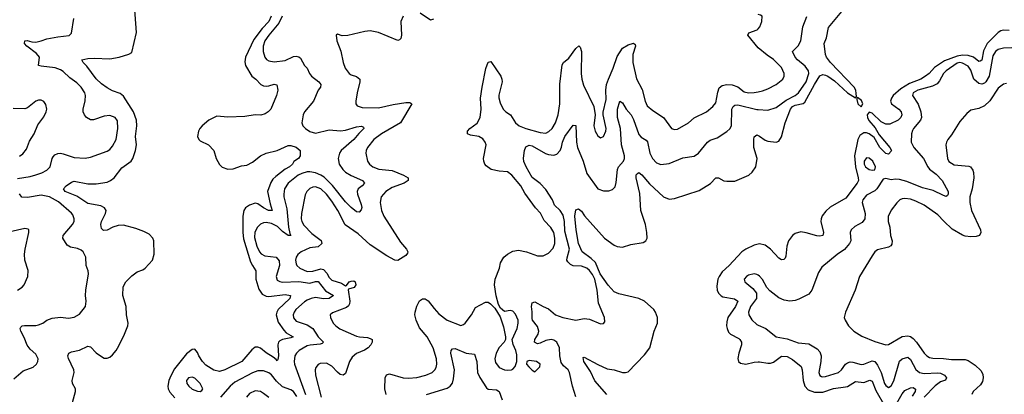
# Model space of a CAD drawing. Header units: inches. Extents: x 1839270 to 1929235, y 762242 to 910350.
# Tile 328 of 362: x 1904613 to 1911795, y 862210 to 864943. Entities that reach past the tile are written whole.
import ezdxf

# ---------------------------------------------------------------- set-up
doc = ezdxf.new("R2010")
doc.units = ezdxf.units.IN
doc.header["$MEASUREMENT"] = 0
doc.layers.add('B9806', color=7, linetype='Continuous')
doc.layers.add('B9816', color=7, linetype='Continuous')

msp = doc.modelspace()

# ---------------------------------------------------------------- linework, layer by layer
at = {"layer": 'B9806', "color": 5}
for points, elevation in [([(1904997.7, 862150), (1905018.9, 862230), (1905018.7, 862250), (1904998.3, 862290), (1904995.1, 862310), (1905009.8, 862370), (1905007.8, 862390), (1904969.5, 862470.5), (1904964.5, 862490), (1904972.3, 862510), (1904990, 862519.5), (1905050, 862533), (1905110, 862561.1), (1905130, 862556.4), (1905170, 862512.6), (1905210, 862486), (1905230, 862474.9), (1905250, 862473.6), (1905270, 862480.7), (1905290, 862497.2), (1905317.3, 862530), (1905337.1, 862562.9), (1905377.2, 862650), (1905401.6, 862710), (1905405, 862730), (1905391.3, 862790), (1905390.5, 862850.5), (1905365, 862930), (1905366.6, 862993.4), (1905386.9, 863030), (1905430, 863073.7), (1905470, 863103.6), (1905510, 863118.7), (1905528.7, 863131.3), (1905581.6, 863190), (1905593.1, 863233.1), (1905591.3, 863330), (1905583.6, 863350), (1905558.4, 863378.4), (1905519.1, 863399.1), (1905460.7, 863420.7), (1905370, 863445), (1905330, 863442.6), (1905292.4, 863430), (1905250, 863408.4), (1905225.2, 863405.2), (1905210, 863419.3), (1905205.7, 863450), (1905208.6, 863470), (1905238, 863530), (1905242.7, 863550), (1905231.2, 863570), (1905204.7, 863584.7), (1905110, 863603.2), (1905030, 863656.3), (1904944.2, 863690), (1904932.4, 863710), (1904951.1, 863730), (1904990, 863758.5), (1905010, 863765.1), (1905110, 863744.8), (1905170, 863745), (1905250, 863758.7), (1905275.4, 863770), (1905302, 863790), (1905358.1, 863861.9), (1905426.6, 863910), (1905438.5, 863930), (1905457.6, 863990), (1905464.8, 864030), (1905458, 864090), (1905468.2, 864170), (1905464.5, 864210), (1905442.3, 864270), (1905370, 864384.4), (1905344.5, 864404.5), (1905290, 864425.1), (1905250, 864446.4), (1905210, 864475.3), (1905170, 864511.7), (1905103, 864603), (1905076, 864630), (1905066.6, 864650), (1905110, 864659.5), (1905157.1, 864662.9), (1905270, 864657.3), (1905339, 864670), (1905410, 864692.4), (1905430, 864704.9), (1905464.4, 864850), (1905446.2, 865113.8)], 540), ([(1907630, 864946), (1907610, 864939.7), (1907535.1, 864990)], 580), ([(1904596.5, 863783.5), (1904690, 863798.9), (1904730, 863810.7), (1904774.3, 863825.7), (1904810, 863844.6), (1904835.5, 863870), (1904849.8, 863930), (1904857.3, 863942.7), (1904870, 863957.6), (1904890, 863967.2), (1904910, 863968.9), (1904930, 863964.4), (1905010, 863938.9), (1905090, 863933.7), (1905130, 863940.3), (1905250, 863983.2), (1905270, 863996.1), (1905290, 864019.6), (1905315.4, 864070), (1905329.1, 864150), (1905326.4, 864206.4), (1905310, 864230.8), (1905270, 864244.4), (1905230, 864239.8), (1905150, 864212.4), (1905130, 864212.8), (1905100.7, 864230), (1905084.7, 864250), (1905075.8, 864270), (1905075.4, 864290), (1905090, 864351.3), (1905092.7, 864390), (1905088.5, 864410), (1905062.3, 864450), (1905030, 864482.3), (1904979, 864519), (1904930, 864565.7), (1904910, 864577.2), (1904871.9, 864591.9), (1904770, 864603.1), (1904749.8, 864609.8), (1904756.5, 864670), (1904736.3, 864696.3), (1904664.8, 864750), (1904648.3, 864770), (1904649.5, 864790), (1904668.5, 864791.5), (1904701.1, 864781.1), (1904730, 864779.5), (1904770, 864788.8), (1904810, 864804.6), (1904890, 864819.3), (1904972.6, 864827.4), (1904990, 864846), (1905008, 864952)], 560), ([(1906447.5, 864970), (1906430.4, 864930), (1906382, 864878), (1906321.1, 864798.9), (1906260.3, 864670), (1906255.3, 864635.3), (1906260.5, 864610), (1906307.1, 864530), (1906334.6, 864510), (1906371.5, 864471.5), (1906390, 864461.6), (1906410, 864457.1), (1906430, 864459.7), (1906470, 864473.2), (1906488.5, 864468.5), (1906495.2, 864430), (1906486.3, 864390), (1906443.7, 864290), (1906425.3, 864270), (1906403.7, 864256.3), (1906372.7, 864247.3), (1906330, 864248.6), (1906256, 864236), (1906132, 864232), (1906050, 864239.8), (1905991.8, 864210), (1905944.4, 864170), (1905927.2, 864150), (1905918, 864130), (1905910.3, 864090.3), (1905918.4, 864070), (1905930, 864058.4), (1905990.2, 864030.2), (1906028.4, 863990), (1906046.2, 863930), (1906070, 863886.3), (1906090, 863868), (1906130, 863852.1), (1906170, 863854.5), (1906230, 863876), (1906270, 863881.8), (1906310, 863902.9), (1906370, 863951.2), (1906410, 863968.9), (1906490, 863987.8), (1906570, 864024.6), (1906590, 864026), (1906630, 864013.5), (1906658.4, 863990), (1906659.1, 863950), (1906647.3, 863930), (1906611.8, 863908.2), (1906601.7, 863890), (1906581.3, 863870), (1906550, 863852), (1906480.6, 863799.4), (1906460.4, 863779.6), (1906445.4, 863754.6), (1906420.4, 863690), (1906439.1, 863599.1), (1906454.9, 863550), (1906428.6, 863550), (1906390, 863569.9), (1906350, 863600.6), (1906330, 863603.7), (1906290, 863589.8), (1906260.2, 863570), (1906246.6, 863550), (1906240.9, 863510), (1906240.8, 863390), (1906245.4, 863345.4), (1906297.2, 863177.2), (1906310, 863148.9), (1906336.2, 863110), (1906335.4, 863050), (1906357.6, 862977.6), (1906381.5, 862941.5), (1906410, 862926.1), (1906430, 862924.8), (1906550, 862939.6), (1906588.7, 862930), (1906582.2, 862910), (1906498.3, 862830), (1906487.6, 862810), (1906483.5, 862790), (1906497.1, 862737.1), (1906538.6, 862678.6), (1906557.7, 862657.7), (1906608.4, 862630), (1906590, 862621.6), (1906530, 862610.6), (1906510, 862600.7), (1906500.6, 862590), (1906494.8, 862570), (1906501.3, 862490), (1906496.3, 862463.7), (1906490, 862455.1), (1906484.5, 862464.5), (1906461.9, 862481.9), (1906410, 862513.7), (1906370, 862545.8), (1906350, 862554.2), (1906330, 862553.1), (1906305.5, 862534.5), (1906232.9, 862450), (1906110, 862389), (1906070, 862375.8), (1906030, 862385.8), (1905970, 862424), (1905945.2, 862450), (1905919.8, 862490), (1905910, 862515.1), (1905890, 862539.5), (1905870, 862536.9), (1905830, 862504.8), (1905743.1, 862396.9), (1905714.1, 862345.9), (1905699.6, 862310), (1905693.4, 862270), (1905696.6, 862250), (1905707.1, 862227.1), (1905745, 862185)], 540), ([(1906527.7, 864970), (1906502.1, 864917.9), (1906428.9, 864830), (1906401.5, 864790), (1906387.6, 864750), (1906388, 864710), (1906400.8, 864670), (1906413, 864653), (1906430, 864642.3), (1906470, 864636.5), (1906550, 864646.2), (1906610, 864674.4), (1906630, 864677.3), (1906650, 864673.1), (1906662, 864662), (1906690.2, 864610.2), (1906710.3, 864590), (1906727.2, 864550), (1906741.7, 864530), (1906794.7, 864490), (1906809, 864470), (1906806.5, 864450), (1906790, 864428.2), (1906755.5, 864350), (1906690, 864271.8), (1906681.1, 864250), (1906670.4, 864190), (1906678, 864170), (1906698, 864150), (1906730, 864127.4), (1906770, 864115.9), (1906870, 864140.8), (1906952.9, 864132.9), (1906990, 864137.6), (1907070, 864161.7), (1907106.2, 864166.2), (1907119.5, 864159.5), (1907123.8, 864150), (1907086.1, 864113.9), (1907050.1, 864070), (1906958.9, 863990), (1906945, 863970), (1906935.2, 863930), (1906944.1, 863890), (1906970, 863850.2), (1906990, 863831.1), (1907030, 863805.7), (1907113.1, 863770), (1907128.7, 863750), (1907110.3, 863730), (1907082.3, 863710), (1907075, 863690), (1907078, 863670), (1907104.7, 863595.3), (1907107.7, 863572.3), (1907104.6, 863555.4), (1907090, 863538.4), (1907070, 863541.7), (1907030, 863572.8), (1906990, 863613.7), (1906893.7, 863733.7), (1906833.5, 863793.5), (1906810, 863809.2), (1906770, 863825), (1906730, 863833.9), (1906710, 863832.4), (1906670, 863821.9), (1906645, 863810), (1906571.1, 863750), (1906545.2, 863710), (1906538.8, 863670), (1906540.2, 863650), (1906562.2, 863562.2), (1906574.6, 863430), (1906583.4, 863383.4), (1906590.2, 863369.8), (1906570, 863368.5), (1906530, 863398.4), (1906493.3, 863433.3), (1906450, 863456.9), (1906410, 863463.4), (1906390, 863460.2), (1906368.6, 863451.4), (1906347.6, 863430), (1906327.6, 863392.4), (1906324.7, 863355.3), (1906342.3, 863290), (1906361.7, 863250), (1906374.9, 863234.9), (1906400.5, 863220.5), (1906483.1, 863210), (1906504.6, 863184.6), (1906507.2, 863150), (1906483.8, 863070), (1906490, 863043.7), (1906510, 863032.4), (1906529.5, 863029.5), (1906650, 863033.1), (1906730, 863020.9), (1906770, 863033.3), (1906790, 863033.4), (1906844.6, 862964.6), (1906902.4, 862930), (1906871.3, 862908.7), (1906830, 862906.1), (1906770, 862915.4), (1906738.7, 862910), (1906710, 862897.8), (1906690, 862886.1), (1906627.9, 862830), (1906614.2, 862810), (1906608.1, 862790), (1906610, 862767), (1906630, 862743.2), (1906710, 862717.3), (1906750, 862691.5), (1906789.6, 862629.6), (1906828.5, 862590), (1906819.7, 862580.3), (1906804.8, 862575.2), (1906731.1, 862568.9), (1906710, 862562.8), (1906652.4, 862530), (1906631.2, 862510), (1906620.6, 862490), (1906614.1, 862450), (1906618, 862430), (1906697.2, 862210)], 560), ([(1907410.2, 864969.8), (1907394, 864930), (1907398, 864830), (1907393.5, 864806.5), (1907383.8, 864796.2), (1907370, 864791.8), (1907230, 864849.8), (1907170, 864861), (1907130, 864856), (1907007.2, 864827.2), (1906966, 864826), (1906930, 864838), (1906922, 864830), (1906924.9, 864790), (1906954.3, 864714.3), (1906971.2, 864630), (1906985.8, 864590), (1907016.9, 864550), (1907030, 864541.5), (1907070, 864529.3), (1907092.7, 864510), (1907094, 864490), (1907073.6, 864410), (1907064.9, 864350), (1907063.8, 864330), (1907073.7, 864313.7), (1907110, 864302.8), (1907230, 864299.1), (1907335.8, 864324.2), (1907430, 864339.2), (1907458.5, 864338.5), (1907472, 864330), (1907390.9, 864190), (1907252.7, 864110), (1907195.4, 864070), (1907150.2, 864010), (1907140.2, 863990), (1907138.4, 863970), (1907150.2, 863910), (1907163.6, 863890), (1907188.9, 863870), (1907233.2, 863853.2), (1907330, 863842.9), (1907412.2, 863810), (1907445.3, 863790), (1907446.7, 863770), (1907418.4, 863750), (1907330, 863718.9), (1907283.2, 863690), (1907248.4, 863650), (1907242.3, 863610), (1907252.9, 863550), (1907269.3, 863510), (1907390, 863321.1), (1907434.9, 863270), (1907443.7, 863250), (1907441.1, 863238.9), (1907430, 863222.4), (1907370, 863186.8), (1907350, 863189.9), (1907290, 863220.8), (1907170, 863301.6), (1907081.3, 863381.3), (1906987.3, 863447.3), (1906932.9, 863550), (1906890, 863619.1), (1906850, 863671.2), (1906810, 863709.8), (1906770, 863724), (1906750, 863720.7), (1906730, 863711.8), (1906708.3, 863690), (1906695.3, 863664.7), (1906667.9, 863530), (1906666, 863490), (1906670.1, 863470), (1906684.2, 863444.2), (1906742.7, 863382.7), (1906812.3, 863332.3), (1906816.3, 863310), (1906790, 863286.1), (1906730, 863279.9), (1906665.8, 863250), (1906641.8, 863230), (1906629, 863211), (1906625.3, 863190), (1906630, 863161.3), (1906635.2, 863150), (1906656.5, 863130), (1906710, 863106.8), (1906750, 863107.6), (1906810, 863126.7), (1906830, 863120.3), (1906853.2, 863093.2), (1906870, 863062.2), (1906890, 863042), (1906961.1, 863021.1), (1906990, 863002.4), (1906996.1, 863003.9), (1907016.3, 863030), (1907030, 863036.6), (1907050, 863037.7), (1907060.2, 863030), (1907064.5, 863010), (1907052.2, 862990), (1907010, 862977.2), (1907007.9, 862972.1), (1907020.1, 862890), (1907017.9, 862870), (1907010, 862855.1), (1906995.6, 862844.4), (1906895.3, 862804.7), (1906877.6, 862790), (1906878.9, 862770), (1906899, 862730), (1906918.3, 862710), (1906949.1, 862689.1), (1907070, 862634.3), (1907091.3, 862628.7), (1907150, 862625.4), (1907170, 862618.6), (1907182.6, 862610), (1907184.6, 862590), (1907174, 862570), (1907154, 862550), (1907127, 862533), (1907070, 862508), (1907038.6, 862481.4), (1907019.2, 862450), (1906990, 862361.6), (1906971.2, 862348.8), (1906950, 862355.6), (1906930, 862370.9), (1906890, 862415.5), (1906850, 862437.7), (1906803.8, 862436.2), (1906790, 862428), (1906773, 862407), (1906768.2, 862390), (1906770.9, 862350), (1906812.2, 862190)], 580), ([(1910000, 864738.1), (1909999, 864739), (1909924.2, 864830), (1909931.5, 864848.5), (1909992.7, 864870), (1910000, 864877.5)], 580), ([(1907285.4, 862210), (1907277.2, 862250), (1907277.8, 862330), (1907288.4, 862351.6), (1907310, 862360.1), (1907410, 862330.8), (1907450, 862326.9), (1907510, 862331.7), (1907574.5, 862350), (1907620.5, 862370), (1907641.7, 862390), (1907650, 862405.5), (1907655.5, 862430), (1907653.9, 862470), (1907629.9, 862550), (1907584.3, 862630), (1907530, 862694.3), (1907504, 862750), (1907496.1, 862790), (1907496.8, 862810), (1907510, 862854), (1907528.4, 862891.6), (1907550, 862906.7), (1907570, 862907.5), (1907592.6, 862892.6), (1907635.3, 862835.3), (1907670, 862797.2), (1907730, 862751.2), (1907830, 862712.7), (1907850, 862718.9), (1907861.1, 862730), (1907908.3, 862790), (1907937.2, 862842.8), (1908010, 862881.6), (1908030, 862881.6), (1908047.3, 862870), (1908078, 862838), (1908116.3, 862776.3), (1908142.4, 862702.4), (1908157.1, 862630), (1908156.3, 862610), (1908146.7, 862590), (1908110, 862551), (1908087.4, 862510), (1908078.5, 862470), (1908083.1, 862443.1), (1908110, 862405.7), (1908149.2, 862389.2), (1908170, 862386), (1908201.2, 862390), (1908210, 862393.7), (1908227, 862413), (1908238.3, 862450), (1908238.3, 862498.3), (1908232.3, 862530), (1908213.4, 862573.4), (1908206, 862610), (1908241.3, 862690), (1908249.6, 862730), (1908248, 862750), (1908230, 862794), (1908210, 862816.2), (1908190, 862820.7), (1908150, 862815.1), (1908119.1, 862839.1), (1908104.9, 862864.9), (1908088.7, 862928.7), (1908076.8, 863010), (1908080.4, 863050), (1908112.8, 863130), (1908119.6, 863170), (1908143.6, 863210), (1908170, 863232.7), (1908210, 863254.9), (1908250, 863262), (1908310, 863250.3), (1908390, 863220.2), (1908430, 863220.3), (1908470, 863240.9), (1908504.2, 863275.8), (1908517.4, 863310), (1908517.3, 863350), (1908508.1, 863390), (1908487.1, 863427.1), (1908438.2, 863478.2), (1908412.7, 863532.7), (1908375.7, 863570), (1908296.7, 863676.7), (1908268.7, 863730), (1908203.7, 863810), (1908170, 863834.1), (1908110, 863837.8), (1908051.4, 863851.4), (1908016.4, 863876.4), (1908004.8, 863890), (1907997.2, 863910), (1907995.8, 863930), (1908016, 864030), (1908008.3, 864050), (1907990, 864075.1), (1907962, 864090), (1907900.6, 864100.6), (1907880.3, 864110), (1907878.1, 864130), (1907895, 864150), (1907950.6, 864189.4), (1907970.4, 864230), (1907978.8, 864290), (1907974.7, 864370), (1907985, 864450), (1908012, 864588), (1908030, 864633), (1908050, 864639.1), (1908121.8, 864530), (1908130.2, 864510), (1908131.8, 864490), (1908106.7, 864393.3), (1908106.6, 864373.4), (1908116.4, 864336.4), (1908139, 864290), (1908159.1, 864270), (1908193.2, 864250), (1908230.1, 864190.1), (1908254.9, 864170), (1908305.7, 864150), (1908410, 864119.5), (1908450, 864116), (1908473.6, 864126.4), (1908496.8, 864150), (1908520.2, 864190), (1908541.3, 864250), (1908551.7, 864330), (1908551.8, 864471.8), (1908570, 864612.7), (1908578.2, 864630), (1908617.5, 864662.5), (1908670, 864732.7), (1908692.1, 864752.1), (1908701.6, 864741.6), (1908710.2, 864710.2), (1908708.2, 864550), (1908712.9, 864510), (1908726.5, 864466.5), (1908800.7, 864310), (1908810.3, 864250), (1908801.3, 864170), (1908810, 864130.8), (1908830, 864096.3), (1908850, 864082), (1908872, 864090), (1908888, 864130), (1908889.6, 864150.4), (1908869.7, 864250), (1908869.7, 864269.7), (1908890, 864361), (1908889.3, 864430), (1908894, 864470), (1908906.6, 864510), (1908942.8, 864590), (1908970, 864675.5), (1909010, 864736), (1909050, 864760.2), (1909090, 864771.7), (1909102.5, 864762.5), (1909104.9, 864750), (1909085.4, 864690), (1909086.2, 864630), (1909110.9, 864510.9), (1909154, 864434), (1909174.7, 864350), (1909190, 864314.9), (1909230, 864281.3), (1909309.1, 864229.1), (1909368, 864150), (1909390, 864141.6), (1909410, 864144.4), (1909490, 864190.3), (1909532.5, 864227.5), (1909621.3, 864270), (1909669.7, 864310), (1909690, 864335.5), (1909704.4, 864415.6), (1909714.2, 864445.8), (1909736.2, 864463.8), (1909770, 864471.4), (1909810, 864468), (1909850, 864452.2), (1909896.4, 864416.4), (1909930, 864410.7), (1909970, 864412.6), (1910000, 864417.9)], 580), ([(1904611.3, 863948.7), (1904635.4, 863964.6), (1904661.8, 863998.2), (1904683.9, 864056.1), (1904718.9, 864110), (1904744.7, 864175.3), (1904790, 864233.7), (1904806.3, 864270), (1904809.8, 864290), (1904804.1, 864324.1), (1904790, 864346.3), (1904770, 864355.4), (1904750, 864355.4), (1904730, 864348.2), (1904670, 864299.7), (1904650, 864293.3), (1904564.9, 864295.1)], 580), ([(1908668.2, 862191.8), (1908644.6, 862270), (1908622.3, 862370), (1908613.8, 862390), (1908579, 862419), (1908562.6, 862442.6), (1908552.3, 862490), (1908549.4, 862550), (1908531.7, 862590), (1908510, 862605.9), (1908490, 862609.3), (1908450, 862603.4), (1908410, 862583.1), (1908390, 862578.8), (1908367.5, 862590), (1908371.2, 862610), (1908394, 862650), (1908400.2, 862670), (1908390, 862704.8), (1908353.4, 862750), (1908350, 862763.7), (1908351.3, 862811.3), (1908346, 862850), (1908350, 862877.3), (1908370, 862884.9), (1908430, 862850.2), (1908470, 862834.9), (1908521.6, 862790), (1908574.8, 862770), (1908669.6, 862750.4), (1908730, 862763.1), (1908770, 862759.5), (1908850, 862725.5), (1908872.3, 862727.7), (1908880.2, 862739.8), (1908879.5, 862770), (1908835.2, 862875.2), (1908825.1, 862970), (1908808.6, 863050), (1908790, 863084.2), (1908770, 863112.8), (1908750, 863131.5), (1908710, 863145.8), (1908650, 863148.4), (1908630, 863156.2), (1908610, 863175.8), (1908604.7, 863190), (1908606.5, 863206.5), (1908622.4, 863270), (1908590, 863401.6), (1908587.7, 863470), (1908577.3, 863517.3), (1908555.9, 863550), (1908514.3, 863590), (1908499.5, 863630), (1908450, 863703.2), (1908410, 863747), (1908351.7, 863791.7), (1908306.4, 863870), (1908290, 863909.2), (1908287.4, 863932.6), (1908295.6, 863990), (1908305.4, 864014.6), (1908330, 864027), (1908350, 864023.6), (1908447.2, 863967.2), (1908470, 863958.6), (1908510, 863956), (1908530, 863962.8), (1908555.7, 863990), (1908565.6, 864014.4), (1908572.2, 864050), (1908590, 864091.9), (1908650, 864173), (1908670, 864171.3), (1908675.3, 864050), (1908682.5, 864010), (1908722.1, 863910), (1908750, 863821.1), (1908830, 863710.4), (1908870, 863694.9), (1908910, 863695.3), (1908936.6, 863703.4), (1908956.2, 863723.8), (1908964.6, 863755.4), (1908974, 863850), (1908979.8, 863870), (1909017.4, 863910), (1909024.1, 863930), (1909024, 863950), (1909002.5, 864030), (1908994.7, 864150), (1908973.2, 864230), (1908973.2, 864290), (1908990, 864348.4), (1909010, 864337.6), (1909036.9, 864290), (1909071.9, 864250), (1909090, 864214.4), (1909130, 864104.6), (1909145.8, 864085.8), (1909183.4, 864063.4), (1909192.4, 864052.4), (1909210, 863970.6), (1909229.2, 863930), (1909257.8, 863897.8), (1909290, 863886), (1909350, 863894.7), (1909450, 863934.4), (1909533.2, 863946.8), (1909564, 863970), (1909630, 864050.3), (1909650, 864063.1), (1909699.5, 864080.5), (1909771.5, 864128.5), (1909792.8, 864147.2), (1909805.3, 864170), (1909806.8, 864290), (1909816.3, 864310), (1909830, 864320.2), (1909850, 864321), (1909990, 864288.4), (1910000, 864287.8)], 560), ([(1908895, 862210), (1908807.6, 862307.6), (1908776, 862376), (1908727.7, 862450), (1908722, 862478), (1908730, 862482), (1908830, 862427.7), (1908897.2, 862397.2), (1908950, 862389.1), (1909010, 862368.9), (1909031.1, 862368.9), (1909050, 862374.9), (1909170, 862499.1), (1909209.7, 862550.3), (1909240.5, 862670), (1909264.2, 862730), (1909266, 862770), (1909251.6, 862810), (1909237.6, 862830), (1909169.7, 862890), (1909130, 862909), (1908983.6, 862943.6), (1908950, 862958.3), (1908905.8, 863005.8), (1908845.9, 863090), (1908812.5, 863172.5), (1908781.7, 863201.7), (1908715.7, 863250), (1908689.5, 863310), (1908671.9, 863410), (1908662.2, 863510), (1908670, 863555.3), (1908690, 863562.6), (1908710, 863546.7), (1908731.4, 863511.4), (1908879.2, 863350), (1908950, 863297.6), (1908971.1, 863288.9), (1909010, 863284.9), (1909070, 863302.6), (1909161.6, 863318.4), (1909179.3, 863330), (1909189.5, 863350), (1909188.2, 863390), (1909177.8, 863450), (1909144.5, 863550), (1909135.8, 863675.8), (1909109.3, 863790), (1909110, 863810.5), (1909119.2, 863820.8), (1909130, 863827.4), (1909150, 863811.3), (1909205.7, 863745.7), (1909308.7, 863650), (1909350, 863634.6), (1909390, 863638), (1909570, 863696.9), (1909651.5, 863748.5), (1909690, 863788.5), (1909710, 863788.9), (1909750, 863767.9), (1909770, 863764.4), (1909830, 863764.7), (1909930.3, 863809.7), (1909955.7, 863830), (1909982.7, 863870), (1909991.2, 863930), (1909968.4, 864010), (1909967.2, 864070), (1909971, 864089), (1909990, 864102), (1910000, 864097.5)], 540), ([(1904570, 862323), (1904639.1, 862380.9), (1904710.9, 862409.1), (1904734.7, 862430), (1904745.1, 862450), (1904747.1, 862470), (1904730, 862503), (1904690, 862539.7), (1904668.5, 862568.5), (1904645.6, 862625.6), (1904621.1, 862670), (1904615.6, 862690), (1904620.7, 862699.3), (1904631.2, 862708.8), (1904647.7, 862712.3), (1904730, 862712.6), (1904750, 862716.5), (1904780.9, 862730), (1904810, 862752), (1904850, 862765.3), (1904910, 862772.7), (1904970, 862765.3), (1905010, 862772.2), (1905050, 862795.5), (1905092, 862850), (1905097.6, 862890), (1905093, 862930), (1905096.3, 862970), (1905115.6, 863090), (1905113.3, 863110), (1905098.9, 863150), (1905096.3, 863210), (1905076.9, 863250), (1905062.4, 863262.4), (1905035, 863275), (1904984.6, 863284.6), (1904958.6, 863298.6), (1904928.2, 863350), (1904929.7, 863370), (1904998.5, 863450), (1905009.8, 863470), (1905009.8, 863490), (1904999.3, 863519.3), (1904991.4, 863531.4), (1904894.9, 863614.9), (1904830, 863650.4), (1904770, 863661.9), (1904670, 863645), (1904629, 863649), (1904611.6, 863671.6)], 560), ([(1904597.2, 862970), (1904630, 862993), (1904645.1, 863010), (1904671.6, 863070), (1904674.5, 863114.5), (1904649.7, 863189.7), (1904648, 863232), (1904651.8, 863270), (1904678.4, 863390), (1904679.3, 863410), (1904675.6, 863415.6), (1904650, 863419.5), (1904512.7, 863387.3)], 580), ([(1910000, 863305.3), (1909970, 863298.5), (1909910, 863269.4), (1909881.2, 863250), (1909788.7, 863150), (1909736.8, 863103.2), (1909713.9, 863070), (1909705.8, 863050), (1909698.4, 862998.4), (1909699.8, 862970), (1909710, 862948), (1909728.7, 862928.7), (1909742.3, 862922.3), (1909827.6, 862907.6), (1909851.5, 862890), (1909834.4, 862850), (1909778.6, 862770), (1909770, 862739), (1909769.4, 862710), (1909772, 862690), (1909783.4, 862663.4), (1909798, 862650), (1909857.3, 862617.3), (1909866.5, 862610), (1909877.2, 862590), (1909877.5, 862570), (1909858, 862510), (1909851.1, 862471.1), (1909856.5, 862450), (1909870, 862438.4), (1909910, 862431.3), (1909970, 862443.7), (1910000, 862446)], 540), ([(1910000, 863078.4), (1909990, 863085.1), (1909970, 863089.6), (1909930, 863079.6), (1909914, 863070), (1909898, 863050), (1909902, 863030), (1909961.2, 862981.2), (1909987.6, 862947.6), (1909987, 862910), (1909943.2, 862850), (1909928.7, 862810), (1909931.3, 862790), (1909953.4, 862753.4), (1909990, 862719.7), (1910000, 862715.1)], 560), ([(1907581.2, 862210), (1907730, 862254.4), (1907752.9, 862270), (1907768.9, 862291.1), (1907777.9, 862322.1), (1907784.5, 862390), (1907758, 862510), (1907759.6, 862530), (1907770, 862543), (1907790, 862544.2), (1907870, 862511), (1907930, 862503.1), (1907948.4, 862450), (1907953.2, 862370), (1907970, 862333.4), (1908016.8, 862256.8), (1908030, 862246.7), (1908090, 862242), (1908110, 862230.2), (1908133.2, 862170)], 560), ([(1906635.4, 862195.4), (1906611.1, 862231.1), (1906590, 862243.4), (1906530, 862263.9), (1906485.5, 862305.5), (1906450, 862351.8), (1906430, 862366.7), (1906390, 862380.6), (1906350, 862381), (1906310, 862367.7), (1906181.2, 862298.8), (1906147, 862270), (1906077.1, 862190)], 560), ([(1906430, 862186.4), (1906390, 862217.2), (1906369.2, 862230), (1906330, 862234.8), (1906290, 862215.3), (1906266.7, 862190)], 580)]:
    msp.add_lwpolyline(points, dxfattribs=dict(at, elevation=elevation))
for points, elevation in [([(1908330, 862457), (1908311.3, 862450), (1908310.7, 862430), (1908325.5, 862410), (1908350, 862385.5), (1908370, 862374.8), (1908406, 862410), (1908409.4, 862430), (1908382, 862450)], 580), ([(1905870, 862335.6), (1905844.9, 862330), (1905829.2, 862310), (1905832.9, 862290), (1905845.5, 862270), (1905870, 862248), (1905910, 862232), (1905930, 862230.5), (1905942.5, 862237.5), (1905949.5, 862250), (1905929.7, 862290), (1905890, 862328.4)], 560)]:
    msp.add_lwpolyline(points, close=True, dxfattribs=dict(at, elevation=elevation))
at = {"layer": 'B9816', "color": 5}
for points, elevation in [([(1910000, 864097.5), (1910010, 864092.9), (1910050, 864063.2), (1910070, 864057.2), (1910129.8, 864050.2), (1910150, 864057.4), (1910170, 864088.2), (1910195.2, 864190), (1910234.7, 864290), (1910249.5, 864310), (1910270, 864320.8), (1910328.2, 864331.8), (1910338.8, 864341.2), (1910410, 864471.4), (1910450, 864533.2), (1910470, 864542.7), (1910490, 864539), (1910506.3, 864530), (1910556.7, 864496.7), (1910650, 864409.5), (1910710, 864373.4), (1910717.7, 864382.3), (1910714.7, 864405.3), (1910711.1, 864430), (1910699.5, 864450), (1910526.5, 864630), (1910497.3, 864670), (1910489.8, 864690), (1910481.5, 864770), (1910497.7, 864810), (1910513, 864887), (1910610, 865003.8)], 540), ([(1910000, 864877.5), (1910012.3, 864890), (1910025.2, 864930), (1910028, 864970), (1910017.2, 864977.2), (1910000, 864980.1)], 580), ([(1910000, 864287.8), (1910070, 864283.8), (1910130, 864302.7), (1910203.6, 864356.4), (1910269.8, 864390), (1910293.9, 864410), (1910348.8, 864490), (1910369.9, 864550), (1910367.5, 864570), (1910343.3, 864603.3), (1910287.3, 864650), (1910269.8, 864670), (1910249.7, 864710), (1910290, 864751.8), (1910311.2, 864790), (1910325.9, 864890), (1910353.4, 864966.6)], 560), ([(1911830, 864864.5), (1911790, 864867.9), (1911770, 864862.1), (1911750, 864848.6), (1911670.3, 864769.7), (1911644.1, 864715.9), (1911630, 864648.5), (1911619.1, 864640.9), (1911610, 864637), (1911568.9, 864668.9), (1911530, 864682.9), (1911490, 864684.8), (1911450, 864676.3), (1911357.7, 864642.3), (1911284.8, 864595.2), (1911245.6, 864550), (1911220.4, 864530), (1911185, 864510), (1911103.4, 864476.6), (1911040.6, 864439.4), (1910983.9, 864390), (1910971.3, 864370), (1910965.4, 864350), (1910971, 864330), (1911025.4, 864290), (1911041.4, 864270), (1911046.2, 864250), (1911040.6, 864230), (1911019.6, 864210), (1910959.6, 864180.4), (1910930, 864179.9), (1910897.7, 864197.7), (1910830, 864262), (1910810, 864268.2), (1910795.2, 864250), (1910797.1, 864230), (1910807.4, 864207.4), (1910853.5, 864153.5), (1910882.7, 864102.7), (1910959.7, 864010), (1910971.5, 863990), (1910970, 863985.1), (1910950, 863963.1), (1910930, 863966.2), (1910885.6, 864010), (1910844.3, 864084.3), (1910810, 864109.9), (1910790, 864118.4), (1910770, 864117.3), (1910741.9, 864098.1), (1910725.6, 864070), (1910701.9, 863950), (1910709.4, 863869.4), (1910729.6, 863790), (1910730.6, 863769.4), (1910721.3, 863750), (1910638.8, 863641.2), (1910524.4, 863575.6), (1910493.1, 863546.9), (1910467.2, 863512.8), (1910457.9, 863490), (1910456.5, 863470), (1910476.6, 863390), (1910471.5, 863370), (1910450, 863364.9), (1910426.4, 863366.4), (1910350, 863389.1), (1910310, 863394.7), (1910270, 863384), (1910249.2, 863370), (1910220.9, 863330), (1910208.6, 863290), (1910201.2, 863218.8), (1910196.1, 863203.9), (1910186, 863194), (1910170, 863191.8), (1910150, 863204.2), (1910090.3, 863270.3), (1910050, 863298.5), (1910010, 863307.5), (1910000, 863305.3)], 540), ([(1910000, 864417.9), (1910030, 864423.2), (1910070, 864438.5), (1910129.7, 864470), (1910178.9, 864510), (1910188.3, 864530), (1910188.5, 864550), (1910170, 864594.3), (1910110, 864652.4), (1910064, 864684), (1910000, 864738.1)], 580), ([(1911850, 864737.2), (1911790, 864736.3), (1911750, 864724.9), (1911729.3, 864710.7), (1911710, 864678.7), (1911684, 864530), (1911661, 864490), (1911650, 864479.3), (1911630, 864471.8), (1911610, 864477), (1911573.1, 864510), (1911550, 864576.1), (1911530, 864605.2), (1911490, 864626.3), (1911470, 864629.9), (1911450, 864625.5), (1911370.1, 864569.9), (1911351.8, 864550), (1911322.2, 864497.8), (1911304, 864476), (1911270, 864458.6), (1911163.1, 864430), (1911130.3, 864410), (1911124, 864390), (1911166.7, 864326.7), (1911186.7, 864270), (1911191.5, 864230), (1911184.5, 864210), (1911132.8, 864150), (1911125.2, 864134.8), (1911117.6, 864110), (1911115.6, 864050), (1911135.5, 864010), (1911205.7, 863930), (1911235.8, 863870), (1911250, 863851.7), (1911296.5, 863816.5), (1911340.8, 863770), (1911385.7, 863690), (1911386.4, 863670), (1911379.6, 863660.4), (1911370, 863653.6), (1911350, 863659.8), (1911275.9, 863695.9), (1911197.5, 863717.5), (1911083.1, 863763.1), (1911030, 863778.4), (1911000.3, 863779.7), (1910970, 863774.4), (1910930, 863784.8), (1910910, 863780.5), (1910865.2, 863710), (1910850, 863695.5), (1910790, 863662.8), (1910763.5, 863630), (1910758.6, 863610), (1910779, 863530), (1910777.4, 863490), (1910757.5, 863462.5), (1910705.5, 863434.5), (1910676.5, 863410), (1910669.2, 863390), (1910674.6, 863330), (1910666.7, 863310), (1910630, 863267.7), (1910576, 863230), (1910462.7, 863137.3), (1910440.6, 863099.4), (1910390.9, 862969.1), (1910370, 862942), (1910295.8, 862904.2), (1910270, 862895.6), (1910230, 862890.8), (1910190, 862896.8), (1910150, 862912.9), (1910084.9, 862964.9), (1910063, 862990), (1910030, 863047), (1910010, 863071.6), (1910000, 863078.4)], 560), ([(1911810, 864477), (1911790, 864473.6), (1911750, 864444), (1911689.4, 864350.6), (1911650, 864313.7), (1911610, 864295.4), (1911550, 864283.7), (1911520.3, 864259.7), (1911470, 864199.3), (1911410, 864102.9), (1911383.8, 864070), (1911372.7, 864050), (1911368.7, 864031.3), (1911380.2, 863930), (1911390, 863908.1), (1911430, 863885.5), (1911534.9, 863874.9), (1911548.7, 863868.7), (1911565.1, 863845.1), (1911570.5, 863829.5), (1911572.7, 863790), (1911560.8, 863710), (1911542.7, 863650), (1911543.6, 863610), (1911556.3, 863550), (1911621.8, 863410), (1911623.6, 863390), (1911614.9, 863370), (1911590, 863362), (1911550, 863360.3), (1911510, 863362.8), (1911490, 863370.8), (1911415, 863415), (1911352.9, 863472.9), (1911310, 863520.4), (1911209.7, 863590), (1911150, 863619.8), (1911110, 863633.3), (1911070, 863639.1), (1911050, 863637.4), (1911031.5, 863628.5), (1911010, 863607.3), (1910970, 863554.3), (1910948.5, 863508.5), (1910946.4, 863470), (1910958.5, 863430), (1910965.5, 863370), (1910975.6, 863330), (1910974.8, 863305.2), (1910966.5, 863293.5), (1910950, 863284.4), (1910870, 863263.9), (1910849.5, 863250.5), (1910830, 863221.3), (1910739.1, 863070), (1910706.5, 862970), (1910637.4, 862810), (1910627, 862770), (1910632.7, 862750), (1910657.1, 862710), (1910697.1, 862670), (1910755.4, 862635.4), (1910850, 862596.2), (1910930, 862571.3), (1910950, 862574.4), (1911050, 862630.8), (1911090, 862637.7), (1911110, 862630.9), (1911130, 862616.3), (1911153.9, 862590), (1911210, 862510.2), (1911230.1, 862490.1), (1911250, 862479.3), (1911273.8, 862473.8), (1911350, 862471.4), (1911410, 862463.7), (1911510, 862464.2), (1911530, 862456.9), (1911582.2, 862422.2), (1911624.5, 862384.5), (1911637, 862357), (1911640.5, 862330), (1911635.7, 862304.3), (1911620.6, 862279.4), (1911566.7, 862230), (1911557.6, 862210)], 580), ([(1910000, 862715.1), (1910054.9, 862690), (1910130.2, 862630.2), (1910210, 862614.8), (1910290, 862586.1), (1910370, 862578), (1910430, 862540.9), (1910450, 862519.3), (1910458.6, 862490), (1910456.8, 862450), (1910440.7, 862370), (1910448.1, 862348.1), (1910460.8, 862340.8), (1910470, 862337.3), (1910490, 862339.7), (1910584.7, 862370), (1910606.6, 862390), (1910635.7, 862430), (1910650, 862441.1), (1910670, 862446.1), (1910690, 862444.2), (1910751.8, 862428.2), (1910770, 862430.1), (1910830, 862453.5), (1910850, 862448.6), (1910870, 862423.2), (1910896.4, 862370), (1910920.2, 862290), (1910930, 862274), (1910950, 862260.2), (1910970, 862273.1), (1910990, 862309), (1911030, 862452.9), (1911050, 862470.1), (1911090, 862480.2), (1911110, 862463.2), (1911150, 862391.8), (1911177.3, 862370), (1911210, 862362.3), (1911310, 862367.3), (1911330, 862363.5), (1911358.9, 862350), (1911373.7, 862330), (1911366.3, 862313.7), (1911330, 862300.5), (1911290, 862273.3), (1911210.1, 862190)], 560), ([(1910000, 862446), (1910010, 862446.8), (1910070, 862436.3), (1910090, 862437.5), (1910110, 862445.1), (1910170, 862487.7), (1910210, 862485), (1910250, 862464.5), (1910312.3, 862412.3), (1910319.3, 862390), (1910326.8, 862310), (1910338.6, 862270), (1910363.6, 862243.6), (1910410, 862226.4), (1910470, 862226.8), (1910550, 862251.8), (1910636.4, 862263.6), (1910651.6, 862268.4), (1910710, 862304.6), (1910770, 862296.6), (1910814.5, 862314.5), (1910830, 862305.5), (1910858.3, 862238.3), (1910923, 862123)], 540), ([(1910990, 862106.5), (1911050, 862213.4), (1911070, 862238.7), (1911110, 862257.6), (1911130, 862259.5), (1911147.7, 862247.7), (1911144.6, 862230), (1911123.1, 862196.9)], 540)]:
    msp.add_lwpolyline(points, dxfattribs=dict(at, elevation=elevation))
for points, elevation in [([(1910724.9, 864375.1), (1910718, 864370), (1910718, 864362), (1910726.9, 864330), (1910750, 864307.8), (1910763.7, 864330), (1910752.5, 864352.5)], 540), ([(1910790, 863935.1), (1910773.5, 863910), (1910773, 863890), (1910782.8, 863870), (1910810, 863849.5), (1910830, 863845.4), (1910850, 863848.9), (1910854, 863870), (1910834.6, 863910), (1910810, 863933.6)], 560)]:
    msp.add_lwpolyline(points, close=True, dxfattribs=dict(at, elevation=elevation))

doc.saveas('drawing.dxf')
